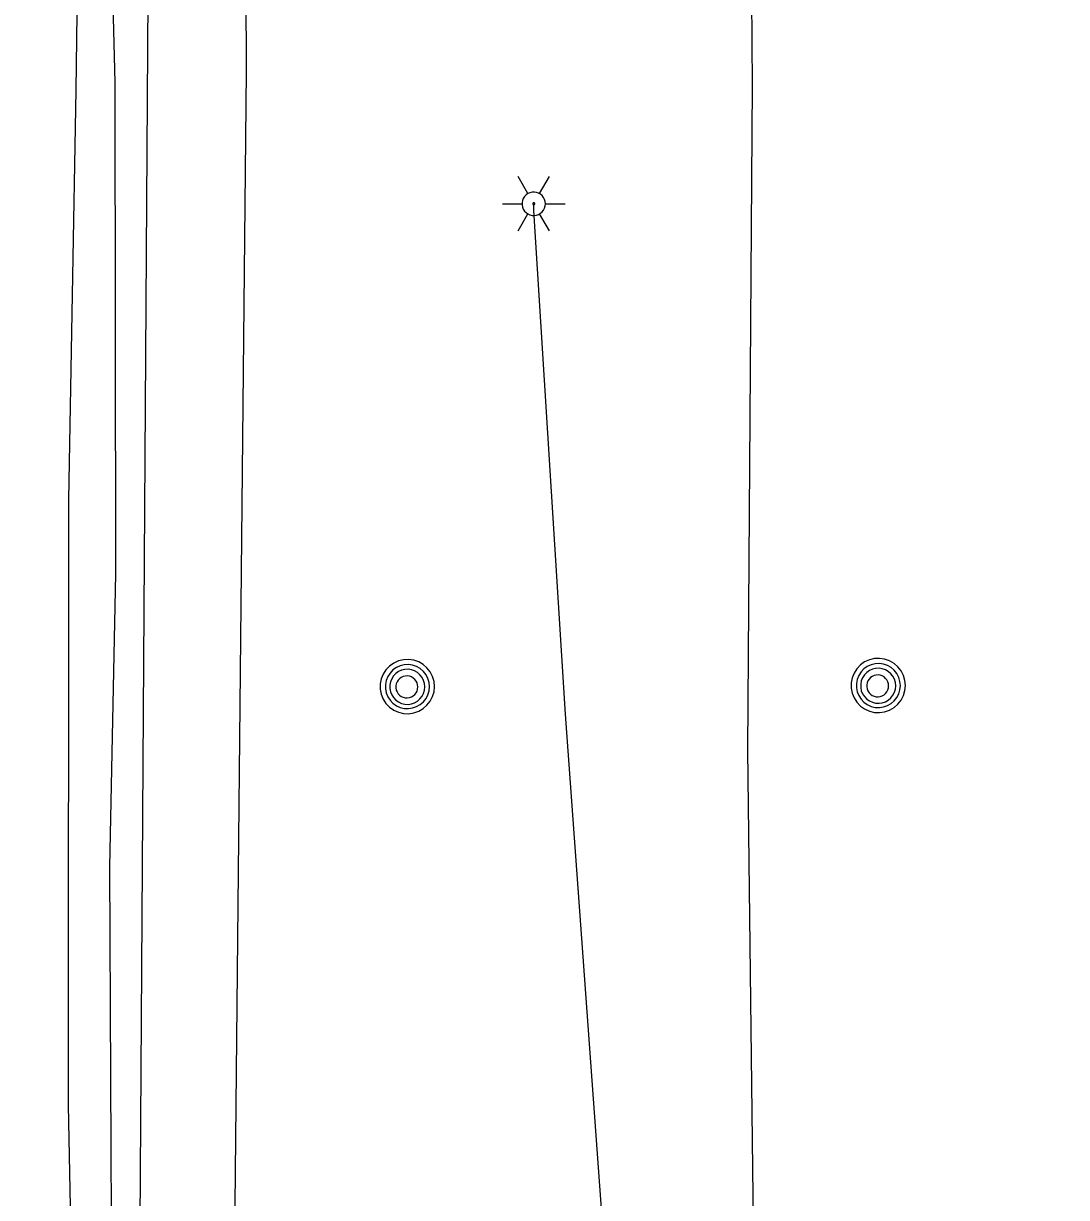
# Model space of a CAD drawing. Extents: x 596028 to 606371, y 330010 to 403088.
# Drawn here: x 602031.9 to 602158.6, y 368822.6 to 368965.2 of the extents above; entities that cross this region are included whole.
import ezdxf

# ---------------------------------------------------------------- set-up
doc = ezdxf.new("R2010")
doc.units = 0
for name, color, linetype in [('E_LTG', 7, 'Continuous'), ('E_UTL_E_UG', 7, 'Continuous'), ('E_UTL_G_UG', 7, 'Continuous'), ('E_UTL_MH', 7, 'Continuous'), ('E_UTL_Overhead', 7, 'Continuous'), ('E_UTL_T_UG', 7, 'Continuous'), ('E_UTL_W_UG', 7, 'Continuous')]:
    doc.layers.add(name, color=color, linetype=linetype)

msp = doc.modelspace()

# ---------------------------------------------------------------- linework, layer by layer
at = {"layer": 'E_LTG'}
for points in [[(602093.18, 368944.57), (602091.99, 368946.63)], [(602094.61, 368944.57), (602095.8, 368946.63)], [(602095.33, 368943.33), (602095.3, 368943.6), (602095.22, 368943.86), (602095.1, 368944.1), (602094.93, 368944.32), (602094.73, 368944.5), (602094.49, 368944.63), (602094.23, 368944.72), (602093.97, 368944.76), (602093.69, 368944.75), (602093.43, 368944.68), (602093.18, 368944.57), (602092.96, 368944.41), (602092.77, 368944.21), (602092.63, 368943.99), (602092.53, 368943.73), (602092.48, 368943.47), (602092.48, 368943.2), (602092.53, 368942.93), (602092.63, 368942.68), (602092.77, 368942.45), (602092.96, 368942.25), (602093.18, 368942.09), (602093.43, 368941.98), (602093.69, 368941.92), (602093.97, 368941.9), (602094.23, 368941.94), (602094.49, 368942.03), (602094.73, 368942.17), (602094.93, 368942.35), (602095.1, 368942.56), (602095.22, 368942.8), (602095.3, 368943.06), (602095.33, 368943.33)], [(602095.33, 368943.33), (602095.3, 368943.6), (602095.22, 368943.86), (602095.1, 368944.1), (602094.93, 368944.32), (602094.73, 368944.5), (602094.49, 368944.63), (602094.23, 368944.72), (602093.97, 368944.76), (602093.69, 368944.75), (602093.43, 368944.68), (602093.18, 368944.57), (602092.96, 368944.41), (602092.77, 368944.21), (602092.63, 368943.99), (602092.53, 368943.73), (602092.48, 368943.47), (602092.48, 368943.2), (602092.53, 368942.93), (602092.63, 368942.68), (602092.77, 368942.45), (602092.96, 368942.25), (602093.18, 368942.09), (602093.43, 368941.98), (602093.69, 368941.92), (602093.97, 368941.9), (602094.23, 368941.94), (602094.49, 368942.03), (602094.73, 368942.17), (602094.93, 368942.35), (602095.1, 368942.56), (602095.22, 368942.8), (602095.3, 368943.06), (602095.33, 368943.33)], [(602095.33, 368943.33), (602095.3, 368943.6), (602095.22, 368943.86), (602095.1, 368944.1), (602094.93, 368944.32), (602094.73, 368944.5), (602094.49, 368944.63), (602094.23, 368944.72), (602093.97, 368944.76), (602093.69, 368944.75), (602093.43, 368944.68), (602093.18, 368944.57), (602092.96, 368944.41), (602092.77, 368944.21), (602092.63, 368943.99), (602092.53, 368943.73), (602092.48, 368943.47), (602092.48, 368943.2), (602092.53, 368942.93), (602092.63, 368942.68), (602092.77, 368942.45), (602092.96, 368942.25), (602093.18, 368942.09), (602093.43, 368941.98), (602093.69, 368941.92), (602093.97, 368941.9), (602094.23, 368941.94), (602094.49, 368942.03), (602094.73, 368942.17), (602094.93, 368942.35), (602095.1, 368942.56), (602095.22, 368942.8), (602095.3, 368943.06), (602095.33, 368943.33)], [(602090.09, 368943.33), (602092.47, 368943.33)], [(602094.02, 368943.33), (602094.01, 368943.35), (602094.01, 368943.38), (602094, 368943.4), (602093.98, 368943.41), (602093.97, 368943.43), (602093.95, 368943.44), (602093.93, 368943.45), (602093.9, 368943.45), (602093.88, 368943.45), (602093.86, 368943.44), (602093.84, 368943.43), (602093.82, 368943.42), (602093.8, 368943.4), (602093.79, 368943.39), (602093.78, 368943.36), (602093.78, 368943.34), (602093.78, 368943.32), (602093.78, 368943.3), (602093.79, 368943.28), (602093.8, 368943.26), (602093.82, 368943.24), (602093.84, 368943.23), (602093.86, 368943.22), (602093.88, 368943.21), (602093.9, 368943.21), (602093.93, 368943.22), (602093.95, 368943.22), (602093.97, 368943.23), (602093.98, 368943.25), (602094, 368943.27), (602094.01, 368943.29), (602094.01, 368943.31), (602094.02, 368943.33)], [(602095.33, 368943.33), (602097.71, 368943.33)], [(602091.99, 368940.03), (602093.18, 368942.09)], [(602095.8, 368940.03), (602094.61, 368942.09)]]:
    msp.add_lwpolyline(points, dxfattribs=at)
at = {"layer": 'E_UTL_E_UG'}
for points in [[(602036.4, 368128.48), (602036.06, 368184.31), (602035.9, 368268.45), (602035.28, 368327.99), (602034.44, 368347.59), (602034.75, 368377.79), (602035.59, 368442.38), (602036.65, 368479.27), (602031.91, 368543.82), (602034.75, 368614.57), (602037.21, 368635.74), (602036.61, 368700.61), (602038.77, 368763.95), (602037.38, 368833.78), (602037.44, 368907.4), (602038.32, 368957.12), (602039.31, 369034.73)], [(602045.39, 368617.17), (602055.95, 368613.91), (602074.7, 368611.8), (602107.57, 368606.9), (602111.72, 368608.42), (602111.23, 368639.49), (602111.03, 368716.06), (602109.57, 368721.04), (602109.48, 368722.06), (602109.49, 368722.96), (602107.84, 368748.94), (602103.15, 368807.3), (602097.74, 368881.28), (602093.9, 368942.51), (602093.9, 368943.33)]]:
    msp.add_lwpolyline(points, dxfattribs=at)
at = {"layer": 'E_UTL_G_UG'}
msp.add_lwpolyline([(602039.52, 368542.31), (602040.38, 368581.78), (602041.06, 368602.54), (602041.8, 368635.67), (602040.91, 368642.65), (602040.95, 368681.4), (602042.41, 368709.93), (602043.11, 368733.16), (602043.03, 368769.04), (602042.65, 368811.55), (602042.41, 368862.76), (602043.13, 368898.34), (602043.05, 368958.08), (602041.79, 369007.09)], dxfattribs=at)
at = {"layer": 'E_UTL_MH'}
for points in [[(602081.85, 368884.65), (602081.79, 368885.28), (602081.61, 368885.88), (602081.32, 368886.44), (602080.93, 368886.93), (602080.46, 368887.34), (602079.92, 368887.66), (602079.32, 368887.86), (602078.7, 368887.95), (602078.08, 368887.92), (602077.47, 368887.77), (602076.9, 368887.51), (602076.38, 368887.15), (602075.95, 368886.69), (602075.61, 368886.17), (602075.38, 368885.58), (602075.26, 368884.97), (602075.26, 368884.34), (602075.38, 368883.72), (602075.61, 368883.14), (602075.95, 368882.61), (602076.38, 368882.16), (602076.9, 368881.8), (602077.47, 368881.54), (602078.08, 368881.39), (602078.7, 368881.36), (602079.32, 368881.45), (602079.92, 368881.65), (602080.46, 368881.97), (602080.93, 368882.38), (602081.32, 368882.87), (602081.61, 368883.43), (602081.79, 368884.03), (602081.85, 368884.65)], [(602081.23, 368884.65), (602081.18, 368885.16), (602081.04, 368885.64), (602080.81, 368886.1), (602080.49, 368886.5), (602080.11, 368886.83), (602079.67, 368887.08), (602079.18, 368887.25), (602078.68, 368887.32), (602078.17, 368887.3), (602077.68, 368887.18), (602077.21, 368886.97), (602076.8, 368886.67), (602076.45, 368886.3), (602076.17, 368885.88), (602075.99, 368885.4), (602075.89, 368884.9), (602075.89, 368884.4), (602075.99, 368883.9), (602076.17, 368883.42), (602076.45, 368883), (602076.8, 368882.63), (602077.21, 368882.33), (602077.68, 368882.12), (602078.17, 368882), (602078.68, 368881.98), (602079.18, 368882.05), (602079.67, 368882.22), (602080.11, 368882.47), (602080.49, 368882.8), (602080.81, 368883.2), (602081.04, 368883.66), (602081.18, 368884.14), (602081.23, 368884.65)], [(602139.04, 368884.78), (602138.98, 368885.41), (602138.81, 368886.01), (602138.52, 368886.57), (602138.13, 368887.06), (602137.66, 368887.47), (602137.12, 368887.79), (602136.52, 368887.99), (602135.9, 368888.08), (602135.27, 368888.05), (602134.67, 368887.9), (602134.09, 368887.64), (602133.58, 368887.28), (602133.15, 368886.82), (602132.81, 368886.3), (602132.58, 368885.71), (602132.46, 368885.1), (602132.46, 368884.47), (602132.58, 368883.85), (602132.81, 368883.27), (602133.15, 368882.74), (602133.58, 368882.29), (602134.09, 368881.93), (602134.67, 368881.66), (602135.27, 368881.52), (602135.9, 368881.49), (602136.52, 368881.58), (602137.12, 368881.78), (602137.66, 368882.1), (602138.13, 368882.51), (602138.52, 368883), (602138.81, 368883.56), (602138.98, 368884.16), (602139.04, 368884.78)], [(602138.43, 368884.78), (602138.38, 368885.29), (602138.24, 368885.77), (602138, 368886.23), (602137.69, 368886.63), (602137.3, 368886.96), (602136.86, 368887.21), (602136.38, 368887.38), (602135.88, 368887.45), (602135.37, 368887.43), (602134.88, 368887.31), (602134.41, 368887.1), (602134, 368886.8), (602133.65, 368886.43), (602133.37, 368886.01), (602133.18, 368885.53), (602133.09, 368885.03), (602133.09, 368884.52), (602133.18, 368884.02), (602133.37, 368883.55), (602133.65, 368883.12), (602134, 368882.76), (602134.41, 368882.46), (602134.88, 368882.25), (602135.37, 368882.13), (602135.88, 368882.11), (602136.38, 368882.18), (602136.86, 368882.34), (602137.3, 368882.6), (602137.69, 368882.93), (602138, 368883.33), (602138.24, 368883.78), (602138.38, 368884.27), (602138.43, 368884.78)], [(602080.67, 368884.62), (602080.63, 368885.02), (602080.51, 368885.41), (602080.33, 368885.77), (602080.08, 368886.09), (602079.77, 368886.36), (602079.42, 368886.56), (602079.04, 368886.69), (602078.64, 368886.75), (602078.23, 368886.73), (602077.84, 368886.63), (602077.47, 368886.47), (602077.14, 368886.23), (602076.86, 368885.94), (602076.65, 368885.6), (602076.5, 368885.22), (602076.42, 368884.82), (602076.42, 368884.42), (602076.5, 368884.02), (602076.65, 368883.65), (602076.86, 368883.31), (602077.14, 368883.01), (602077.47, 368882.78), (602077.84, 368882.61), (602078.23, 368882.51), (602078.64, 368882.49), (602079.04, 368882.55), (602079.42, 368882.68), (602079.77, 368882.89), (602080.08, 368883.15), (602080.33, 368883.47), (602080.51, 368883.83), (602080.63, 368884.22), (602080.67, 368884.62)], [(602079.81, 368884.61), (602079.79, 368884.86), (602079.72, 368885.1), (602079.6, 368885.33), (602079.44, 368885.53), (602079.25, 368885.69), (602079.03, 368885.82), (602078.79, 368885.9), (602078.54, 368885.94), (602078.29, 368885.92), (602078.04, 368885.86), (602077.81, 368885.76), (602077.61, 368885.61), (602077.43, 368885.43), (602077.3, 368885.22), (602077.2, 368884.98), (602077.15, 368884.73), (602077.15, 368884.48), (602077.2, 368884.23), (602077.3, 368884), (602077.43, 368883.78), (602077.61, 368883.6), (602077.81, 368883.45), (602078.04, 368883.35), (602078.29, 368883.29), (602078.54, 368883.28), (602078.79, 368883.31), (602079.03, 368883.39), (602079.25, 368883.52), (602079.44, 368883.69), (602079.6, 368883.89), (602079.72, 368884.11), (602079.79, 368884.35), (602079.81, 368884.61)], [(602137.87, 368884.75), (602137.83, 368885.15), (602137.71, 368885.54), (602137.53, 368885.9), (602137.28, 368886.22), (602136.97, 368886.48), (602136.62, 368886.69), (602136.24, 368886.82), (602135.84, 368886.88), (602135.43, 368886.86), (602135.04, 368886.76), (602134.67, 368886.59), (602134.34, 368886.36), (602134.06, 368886.07), (602133.84, 368885.73), (602133.69, 368885.35), (602133.62, 368884.95), (602133.62, 368884.55), (602133.69, 368884.15), (602133.84, 368883.77), (602134.06, 368883.43), (602134.34, 368883.14), (602134.67, 368882.91), (602135.04, 368882.74), (602135.43, 368882.64), (602135.84, 368882.62), (602136.24, 368882.68), (602136.62, 368882.81), (602136.97, 368883.02), (602137.28, 368883.28), (602137.53, 368883.6), (602137.71, 368883.96), (602137.83, 368884.35), (602137.87, 368884.75)], [(602137.01, 368884.73), (602136.99, 368884.99), (602136.92, 368885.23), (602136.8, 368885.46), (602136.64, 368885.65), (602136.45, 368885.82), (602136.23, 368885.95), (602135.99, 368886.03), (602135.74, 368886.07), (602135.49, 368886.05), (602135.24, 368885.99), (602135.01, 368885.89), (602134.81, 368885.74), (602134.63, 368885.56), (602134.49, 368885.35), (602134.4, 368885.11), (602134.35, 368884.86), (602134.35, 368884.61), (602134.4, 368884.36), (602134.49, 368884.12), (602134.63, 368883.91), (602134.81, 368883.73), (602135.01, 368883.58), (602135.24, 368883.48), (602135.49, 368883.42), (602135.74, 368883.4), (602135.99, 368883.44), (602136.23, 368883.52), (602136.45, 368883.65), (602136.64, 368883.82), (602136.8, 368884.01), (602136.92, 368884.24), (602136.99, 368884.48), (602137.01, 368884.73)]]:
    msp.add_lwpolyline(points, dxfattribs=at)
at = {"layer": 'E_UTL_Overhead'}
msp.add_lwpolyline([(602046.65, 367600.38), (602051.29, 367697.52), (602053.8, 367901.24), (602051.89, 368080.89), (602055.16, 368276.21), (602053.08, 368301.06), (602057.62, 368469.75), (602045.39, 368617.17), (602046.06, 368815.09), (602047.67, 369060.69), (602047.72, 369211.87), (602048.36, 369250.01), (602048.54, 369288.25), (602049.4, 369442.5), (602049.76, 369613.32), (602051.08, 369789.61), (602050.68, 369965.17), (602051.62, 370141.89), (602052.51, 370286.68), (602048.38, 370407.21)], dxfattribs=at)
at = {"layer": 'E_UTL_T_UG'}
msp.add_lwpolyline([(602051.34, 368009.14), (602051.89, 368080.89), (602055.36, 368086.98), (602053.17, 368186.65), (602052.96, 368247.29), (602057.14, 368287.65), (602056.92, 368311.6), (602057.26, 368326.5), (602055.41, 368414.65), (602056.51, 368455.04), (602056.73, 368477.07), (602056.88, 368545.29), (602056.27, 368673.81), (602055.65, 368695.47), (602057.54, 368813.47), (602059, 368959.42), (602058.48, 369087.55)], dxfattribs=at)
at = {"layer": 'E_UTL_W_UG'}
msp.add_lwpolyline([(602152.27, 367596.21), (602153.25, 367736.28), (602154.14, 367843.75), (602155.2, 367981.06), (602156.64, 368132.29), (602156.41, 368137.78), (602158.61, 368205.69), (602157.53, 368347.32), (602155.12, 368429.53), (602155.41, 368532.9), (602154.38, 368609.08), (602154.74, 368704.54), (602156.55, 368761.07), (602147.24, 368774.1), (602120.84, 368800.75), (602119.9, 368876.94), (602120.47, 368957.7), (602119.8, 369029.35)], dxfattribs=at)

doc.saveas('drawing.dxf')
